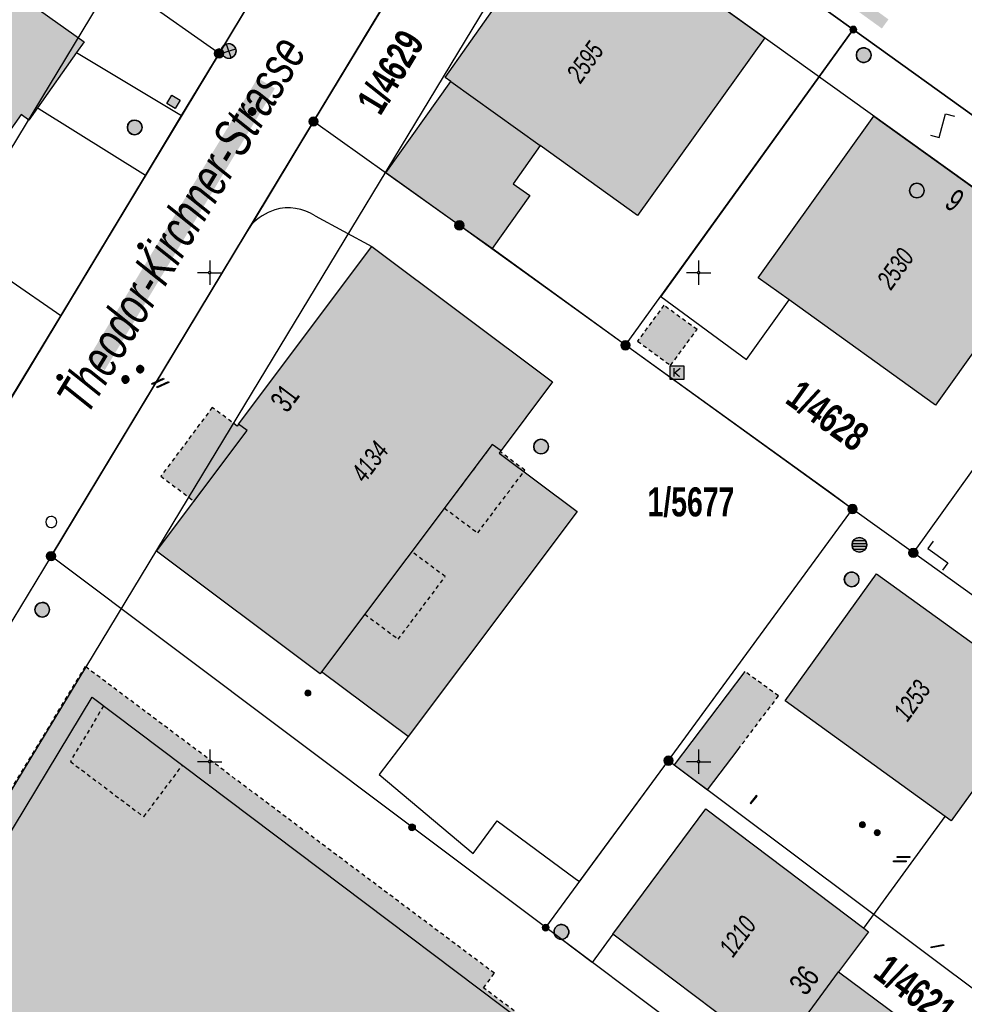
# Model space of a CAD drawing. Header units: metres. Extents: x 2695560 to 2696939, y 1260491 to 1262050.
# Tile 833 of 1005: x 2696116 to 2696165, y 1261512 to 1261563. Entities that reach past the tile are written whole.
import ezdxf

# ---------------------------------------------------------------- set-up
doc = ezdxf.new("R2010")
doc.units = ezdxf.units.M
doc.linetypes.add('AUSGEZOGEN', pattern=[0])
doc.linetypes.add('VERDECKT2_S2', pattern=[0.36, 0.2, -0.16])
for name, color, linetype in [('XR$1$AV_Flächen (EO)', 7, 'AUSGEZOGEN'), ('XR$1$AV_Gebäudeflächen (BB)', 7, 'AUSGEZOGEN'), ('XR$1$AV_Gebäudeflächen (EO)', 7, 'AUSGEZOGEN'), ('XR$1$AV_Grenzpunkte', 7, 'AUSGEZOGEN'), ('XR$1$AV_Grundstück-Nr.', 7, 'AUSGEZOGEN'), ('XR$1$AV_Haus-Nr.', 7, 'AUSGEZOGEN'), ('XR$1$AV_Koordinatennetzpunkte', 7, 'AUSGEZOGEN'), ('XR$1$AV_Linien (BB)', 7, 'AUSGEZOGEN'), ('XR$1$AV_Linien (EO)', 7, 'AUSGEZOGEN'), ('XR$1$AV_Strassennamen', 7, 'AUSGEZOGEN'), ('XR$1$AV_Versicherung-Nr.', 7, 'AUSGEZOGEN'), ('XR$1$AW_LK_Einlaufschacht alt', 24, 'AUSGEZOGEN'), ('XR$1$AW_LK_Schachtdeckel', 24, 'AUSGEZOGEN'), ('XR$1$AW_LK_Zwischenpunkt', 24, 'AUSGEZOGEN'), ('XR$1$EW_LK_Knoten', 1, 'AUSGEZOGEN'), ('XR$1$FM_LK_SW_TRASSEKNOTEN', 94, 'AUSGEZOGEN'), ('XR$1$GA_LK_Absperrarmatur', 32, 'AUSGEZOGEN'), ('XR$1$Liegenschaftsgrenzen', 7, 'AUSGEZOGEN'), ('XR$1$PFAV', 255, 'AUSGEZOGEN'), ('XR$1$PFAW', 255, 'AUSGEZOGEN'), ('XR$1$PFEW', 255, 'AUSGEZOGEN'), ('XR$1$PFGA', 255, 'AUSGEZOGEN'), ('XR$1$PFWA', 255, 'AUSGEZOGEN'), ('XR$1$PFWFM', 255, 'AUSGEZOGEN'), ('XR$1$RAEW', 8, 'AUSGEZOGEN'), ('XR$1$RP_Abstandslinie', 7, 'AUSGEZOGEN'), ('XR$1$TV_LK_KNOTEN', 92, 'AUSGEZOGEN'), ('XR$1$WA_LK_Absperrarmatur', 171, 'AUSGEZOGEN'), ('XR$1$WA_LK_Rohrleitungsteil', 171, 'AUSGEZOGEN')]:
    doc.layers.add(name, color=color, linetype=linetype)
doc.styles.add('ARIAL', font='arial.ttf')

# ---------------------------------------------------------------- blocks, each defined once
blk = doc.blocks.new('COMPLEXOBJECT_304')
at = {"layer": 'XR$1$AV_Linien (BB)', "color": 7, "linetype": 'AUSGEZOGEN', "transparency": 33554687}
blk.add_line((6130.398, 11552.9), (6133.29, 11551.342), dxfattribs=at)
for centre, radius, start, end in [((6129.326, 11550.298), 3.085, 108.9268, 135.2911), ((6129.026, 11550.864), 2.455, 56.0208, 106.5907)]:
    blk.add_arc(centre, radius, start, end, dxfattribs=at)
blk = doc.blocks.new('COMPLEXOBJECT_325')
at = {"layer": 'XR$1$AV_Linien (BB)', "color": 7, "linetype": 'AUSGEZOGEN', "transparency": 33554687}
blk.add_line((6116.89, 11535.51), (6099.99, 11507.66), dxfattribs=at)
blk.add_arc((6104.346, 11505.105), 5.05, 149.608, 228.048, dxfattribs=at)
blk = doc.blocks.new('COMPLEXOBJECT_327')
at = {"layer": 'XR$1$AV_Linien (BB)', "color": 7, "linetype": 'AUSGEZOGEN', "transparency": 33554687}
for points in [[(6105.958, 11561.629), (6106.064, 11561.554), (6110.361, 11567.64), (6118.589, 11561.811), (6118.196, 11561.254)], [(6108.465, 11547.47), (6108.238, 11547.149), (6100, 11552.964), (6104.276, 11559.021), (6104.17, 11559.096)]]:
    blk.add_lwpolyline(points, dxfattribs=at)
for centre, radius, start, end in [((6111.538, 11555.797), 8.072, 133.7359, 144.806), ((6111.504, 11555.808), 8.037, 144.7302, 155.8531)]:
    blk.add_arc(centre, radius, start, end, dxfattribs=at)
blk = doc.blocks.new('COMPLEXOBJECT_1196')
at = {"layer": 'XR$1$Liegenschaftsgrenzen', "color": 7, "linetype": 'AUSGEZOGEN', "transparency": 33554687}
blk.add_line((6144.65, 11571.95), (6157.91, 11562.43), dxfattribs=at)
blk.add_arc((6141.996, 11568.255), 4.549, 54.3159, 148.6743, dxfattribs=at)
blk = doc.blocks.new('COMPLEXOBJECT_1261')
at = {"layer": 'XR$1$Liegenschaftsgrenzen', "color": 7, "linetype": 'AUSGEZOGEN', "transparency": 33554687}
blk.add_line((6116.89, 11535.51), (6099.99, 11507.66), dxfattribs=at)
blk.add_arc((6104.346, 11505.105), 5.05, 149.608, 228.048, dxfattribs=at)
blk = doc.blocks.new('BAV15')
at = {"layer": 'XR$1$PFAV', "transparency": 33554687}
blk.add_hatch(color=7, dxfattribs=at).paths.add_polyline_path([(0.5, 0), (0.49, 0.1), (0.46, 0.2), (0.41, 0.29), (0.34, 0.36), (0.26, 0.42), (0.17, 0.47), (0.08, 0.49), (-0.03, 0.5), (-0.13, 0.48), (-0.22, 0.45), (-0.31, 0.4), (-0.38, 0.33), (-0.44, 0.24), (-0.48, 0.15), (-0.5, 0.05), (-0.5, -0.05), (-0.48, -0.15), (-0.44, -0.24), (-0.38, -0.33), (-0.31, -0.4), (-0.22, -0.45), (-0.13, -0.48), (-0.03, -0.5), (0.08, -0.49), (0.17, -0.47), (0.26, -0.42), (0.34, -0.36), (0.41, -0.29), (0.46, -0.2), (0.49, -0.1)])
at = {"color": 7, "transparency": 33554687}
for start, end in [(90, 270), (270, 90)]:
    blk.add_arc((0, 0), 0.5, start, end, dxfattribs=at)
at = {"layer": 'XR$1$PFAV', "transparency": 33554687}
blk.add_circle((0, 0), 0.5, dxfattribs=at)
blk = doc.blocks.new('BAV2041')
at = {"color": 7, "transparency": 33554687}
for p, q in [((0, 0.5), (0, 0.05)), ((-0.05, 0), (-0.5, 0)), ((0.05, 0), (0.5, 0)), ((0, -0.05), (0, -0.5))]:
    blk.add_line(p, q, dxfattribs=at)
blk.add_circle((0, 0), 0.05, dxfattribs=at)
for start, end in [(90, 270), (270, 90)]:
    blk.add_arc((0, 0), 0.05, start, end, dxfattribs=at)
blk = doc.blocks.new('COMPLEXOBJECT_1448')
at = {"layer": 'XR$1$RP_Abstandslinie', "color": 7, "linetype": 'AUSGEZOGEN', "transparency": 33554687}
blk.add_lwpolyline([(6055.28, 11545.26), (6088.03, 11519.72), (6093.24, 11520.65), (6115.19, 11556.9), (6139, 11596.26), (6160.24, 11631.33), (6176.29, 11657.85), (6191.31, 11682.66), (6188.98, 11688.6)], dxfattribs=at)
blk = doc.blocks.new('BAW2089')
at = {"layer": 'XR$1$PFAW', "transparency": 33554687}
blk.add_hatch(color=7, dxfattribs=at).paths.add_polyline_path([(-0.5, 0.5), (-0.5, -0.5), (0.5, -0.5), (0.5, 0.5)])
at = {"transparency": 33554687}
blk.add_lwpolyline([(-0.5, 0.5), (0.5, 0.5), (0.5, -0.5), (-0.5, -0.5), (-0.5, 0.5)], close=True, dxfattribs=at)
at = {"layer": 'XR$1$PFAW', "transparency": 33554687}
blk.add_lwpolyline([(-0.5, 0.5), (0.5, 0.5), (0.5, -0.5), (-0.5, -0.5), (-0.5, 0.5)], close=True, dxfattribs=at)
blk = doc.blocks.new('BAW2093')
at = {"transparency": 33554687}
blk.add_lwpolyline([(-0.375, -0.5), (0, -0.5), (0, 0.5), (0.375, 0.5)], dxfattribs=at)
blk = doc.blocks.new('BAW2082')
at = {"layer": 'XR$1$PFAW', "transparency": 33554687}
blk.add_hatch(color=7, dxfattribs=at).paths.add_polyline_path([(0.509, -0.003), (0.499, 0.098), (0.469, 0.194), (0.42, 0.283), (0.354, 0.359), (0.274, 0.421), (0.183, 0.466), (0.085, 0.491), (-0.016, 0.496), (-0.116, 0.481), (-0.211, 0.446), (-0.297, 0.392), (-0.37, 0.323), (-0.428, 0.24), (-0.468, 0.147), (-0.488, 0.047), (-0.488, -0.054), (-0.468, -0.153), (-0.428, -0.246), (-0.37, -0.329), (-0.297, -0.398), (-0.211, -0.452), (-0.116, -0.487), (-0.016, -0.502), (0.085, -0.497), (0.183, -0.472), (0.274, -0.427), (0.354, -0.366), (0.42, -0.289), (0.469, -0.2), (0.499, -0.104)])
at = {"transparency": 33554687}
for start, end in [(91.19481, 268.80519), (268.80519, 91.19481)]:
    blk.add_arc((0.01, 0), 0.5, start, end, dxfattribs=at)
at = {"layer": 'XR$1$PFAW', "transparency": 33554687}
blk.add_circle((0.009, -0.003), 0.5, dxfattribs=at)
blk = doc.blocks.new('BAW2088')
at = {"layer": 'XR$1$PFAW', "transparency": 33554687}
blk.add_hatch(color=253, dxfattribs=at).paths.add_polyline_path([(0.51, 0), (0.5, 0.101), (0.47, 0.197), (0.421, 0.286), (0.355, 0.362), (0.275, 0.424), (0.184, 0.469), (0.086, 0.494), (-0.015, 0.499), (-0.115, 0.484), (-0.21, 0.449), (-0.296, 0.395), (-0.369, 0.326), (-0.427, 0.243), (-0.467, 0.15), (-0.487, 0.051), (-0.487, -0.051), (-0.467, -0.15), (-0.427, -0.243), (-0.369, -0.326), (-0.296, -0.395), (-0.21, -0.449), (-0.115, -0.484), (-0.015, -0.499), (0.086, -0.494), (0.184, -0.469), (0.275, -0.424), (0.355, -0.362), (0.421, -0.286), (0.47, -0.197), (0.5, -0.101)])
at = {"transparency": 33554687}
for start, end in [(91.19481, 268.80519), (268.80519, 91.19481)]:
    blk.add_arc((0.01, 0), 0.5, start, end, dxfattribs=at)
at = {"layer": 'XR$1$PFAW', "transparency": 33554687}
blk.add_circle((0.01, 0), 0.5, dxfattribs=at)
blk = doc.blocks.new('BWA2013')
at = {"true_color": 0x000000, "transparency": 33554687}
blk.add_hatch(color=18, dxfattribs=at).paths.add_polyline_path([(-0.291, -0.409), (0.352, 0.357), (0.291, 0.409), (-0.352, -0.357)])
at = {"transparency": 33554687}
blk.add_lwpolyline([(-0.291, -0.409), (-0.352, -0.357), (0.291, 0.409), (0.352, 0.357), (-0.291, -0.409)], close=True, dxfattribs=at)
blk = doc.blocks.new('BWA14')
at = {"true_color": 0x000000, "transparency": 33554687}
blk.add_hatch(color=18, dxfattribs=at).paths.add_polyline_path([(-0.05, -0.5), (0.05, -0.5), (0.05, 0.5), (-0.05, 0.5)])
at = {"transparency": 33554687}
blk.add_lwpolyline([(-0.05, -0.5), (0.05, -0.5), (0.05, 0.5), (-0.05, 0.5), (-0.05, -0.5)], close=True, dxfattribs=at)
blk = doc.blocks.new('BWA965')
at = {"layer": 'XR$1$PFWA', "transparency": 33554687}
blk.add_hatch(color=7, dxfattribs=at).paths.add_polyline_path([(0, 0.5), (-0.05, 0.5), (-0.1, 0.49), (-0.15, 0.48), (-0.2, 0.46), (-0.24, 0.44), (-0.29, 0.41), (-0.33, 0.38), (-0.36, 0.34), (-0.4, 0.31), (-0.42, 0.26), (-0.45, 0.22), (-0.47, 0.17), (-0.48, 0.13), (-0.49, 0.08), (-0.5, 0.03), (-0.5, -0.03), (-0.49, -0.08), (-0.48, -0.13), (-0.47, -0.17), (-0.45, -0.22), (-0.42, -0.26), (-0.4, -0.31), (-0.36, -0.34), (-0.33, -0.38), (-0.29, -0.41), (-0.24, -0.44), (-0.2, -0.46), (-0.15, -0.48), (-0.1, -0.49), (-0.05, -0.5), (0, -0.5), (0.05, -0.5), (0.1, -0.49), (0.15, -0.48), (0.2, -0.46), (0.24, -0.44), (0.29, -0.41), (0.33, -0.38), (0.36, -0.34), (0.4, -0.31), (0.42, -0.26), (0.45, -0.22), (0.47, -0.17), (0.48, -0.13), (0.49, -0.08), (0.5, -0.03), (0.5, 0.03), (0.49, 0.08), (0.48, 0.13), (0.47, 0.17), (0.45, 0.22), (0.42, 0.26), (0.4, 0.31), (0.36, 0.34), (0.33, 0.38), (0.29, 0.41), (0.24, 0.44), (0.2, 0.46), (0.15, 0.48), (0.1, 0.49), (0.05, 0.5)])
at = {"transparency": 33554687}
blk.add_line((0, 0.5), (0, -0.5), dxfattribs=at)
for start, end in [(90, 270), (270, 90)]:
    blk.add_arc((0, 0), 0.5, start, end, dxfattribs=at)
blk = doc.blocks.new('BGA965')
at = {"layer": 'XR$1$PFGA', "transparency": 33554687}
blk.add_hatch(color=7, dxfattribs=at).paths.add_polyline_path([(0.5, 0), (0.49, 0.1), (0.46, 0.2), (0.41, 0.29), (0.34, 0.36), (0.26, 0.42), (0.17, 0.47), (0.08, 0.49), (-0.03, 0.5), (-0.13, 0.48), (-0.22, 0.45), (-0.31, 0.4), (-0.38, 0.33), (-0.44, 0.24), (-0.48, 0.15), (-0.5, 0.05), (-0.5, -0.05), (-0.48, -0.15), (-0.44, -0.24), (-0.38, -0.33), (-0.31, -0.4), (-0.22, -0.45), (-0.13, -0.48), (-0.03, -0.5), (0.08, -0.49), (0.17, -0.47), (0.26, -0.42), (0.34, -0.36), (0.41, -0.29), (0.46, -0.2), (0.49, -0.1)])
at = {"color": 32, "transparency": 33554687}
blk.add_line((0, 0.5), (0, -0.5), dxfattribs=at)
for start, end in [(90, 270), (270, 90)]:
    blk.add_arc((0, 0), 0.5, start, end, dxfattribs=at)
at = {"layer": 'XR$1$PFGA', "transparency": 33554687}
blk.add_circle((0, 0), 0.5, dxfattribs=at)
blk = doc.blocks.new('BEWLP2549_S')
at = {"layer": 'XR$1$PFEW', "transparency": 33554687}
blk.add_hatch(color=7, dxfattribs=at).paths.add_polyline_path([(0.5, 0), (0.49, 0.101), (0.459, 0.197), (0.41, 0.286), (0.344, 0.362), (0.264, 0.424), (0.174, 0.469), (0.076, 0.494), (-0.025, 0.499), (-0.125, 0.484), (-0.22, 0.449), (-0.306, 0.395), (-0.379, 0.326), (-0.437, 0.243), (-0.477, 0.15), (-0.497, 0.051), (-0.497, -0.051), (-0.477, -0.15), (-0.437, -0.243), (-0.379, -0.326), (-0.306, -0.395), (-0.22, -0.449), (-0.125, -0.484), (-0.025, -0.499), (0.076, -0.494), (0.174, -0.469), (0.264, -0.424), (0.344, -0.362), (0.41, -0.286), (0.459, -0.197), (0.49, -0.101)])
at = {"color": 1, "transparency": 33554687}
for p, q in [((0.354, -0.354), (-0.354, 0.354)), ((-0.354, -0.354), (0.354, 0.354))]:
    blk.add_line(p, q, dxfattribs=at)
for start, end in [(91.38095, 268.61905), (268.61905, 91.38095)]:
    blk.add_arc((0, 0), 0.5, start, end, dxfattribs=at)
at = {"layer": 'XR$1$PFEW', "transparency": 33554687}
blk.add_circle((0, 0), 0.5, dxfattribs=at)
blk = doc.blocks.new('BEW957')
at = {"layer": 'XR$1$RAEW', "transparency": 33554687}
blk.add_hatch(color=1, dxfattribs=at).paths.add_polyline_path([(-0.5, 0), (-0.5, -0.05), (-0.49, -0.1), (-0.48, -0.15), (-0.46, -0.2), (-0.44, -0.24), (-0.41, -0.29), (-0.38, -0.33), (-0.34, -0.36), (-0.31, -0.4), (-0.26, -0.42), (-0.22, -0.45), (-0.17, -0.47), (-0.13, -0.48), (-0.08, -0.49), (-0.03, -0.5), (0.03, -0.5), (0.08, -0.49), (0.13, -0.48), (0.17, -0.47), (0.22, -0.45), (0.26, -0.42), (0.31, -0.4), (0.34, -0.36), (0.38, -0.33), (0.41, -0.29), (0.44, -0.24), (0.46, -0.2), (0.48, -0.15), (0.49, -0.1), (0.5, -0.05), (0.5, 0), (0.5, 0.05), (0.49, 0.1), (0.48, 0.15), (0.46, 0.2), (0.44, 0.24), (0.41, 0.29), (0.38, 0.33), (0.34, 0.36), (0.31, 0.4), (0.26, 0.42), (0.22, 0.45), (0.17, 0.47), (0.13, 0.48), (0.08, 0.49), (0.03, 0.5), (-0.03, 0.5), (-0.08, 0.49), (-0.13, 0.48), (-0.17, 0.47), (-0.22, 0.45), (-0.26, 0.42), (-0.31, 0.4), (-0.34, 0.36), (-0.38, 0.33), (-0.41, 0.29), (-0.44, 0.24), (-0.46, 0.2), (-0.48, 0.15), (-0.49, 0.1), (-0.5, 0.05)])
at = {"color": 1, "transparency": 33554687}
for start, end in [(90, 180), (180, 270), (0, 90), (270, 0)]:
    blk.add_arc((0, 0), 0.5, start, end, dxfattribs=at)
at = {"layer": 'XR$1$RAEW', "color": 1, "transparency": 33554687}
blk.add_circle((0, 0), 0.5, dxfattribs=at)
blk = doc.blocks.new('BWFM6')
at = {"layer": 'XR$1$PFWFM', "transparency": 33554687}
blk.add_hatch(color=7, dxfattribs=at).paths.add_polyline_path([(0.5, 0), (0.49, 0.101), (0.459, 0.197), (0.41, 0.286), (0.344, 0.362), (0.264, 0.424), (0.174, 0.469), (0.076, 0.494), (-0.025, 0.499), (-0.125, 0.484), (-0.22, 0.449), (-0.306, 0.395), (-0.379, 0.326), (-0.437, 0.243), (-0.477, 0.15), (-0.497, 0.051), (-0.497, -0.051), (-0.477, -0.15), (-0.437, -0.243), (-0.379, -0.326), (-0.306, -0.395), (-0.22, -0.449), (-0.125, -0.484), (-0.025, -0.499), (0.076, -0.494), (0.174, -0.469), (0.264, -0.424), (0.344, -0.362), (0.41, -0.286), (0.459, -0.197), (0.49, -0.101)])
at = {"color": 94, "transparency": 33554687}
for p, q in [((-0.484, 0.1), (0.486, 0.1)), ((-0.4, 0.3), (0.4, 0.3)), ((-0.487, -0.1), (0.487, -0.1)), ((-0.4, -0.3), (0.4, -0.3))]:
    blk.add_line(p, q, dxfattribs=at)
for start, end in [(90, 270), (270, 90)]:
    blk.add_arc((0, 0), 0.5, start, end, dxfattribs=at)
at = {"layer": 'XR$1$PFWFM', "transparency": 33554687}
blk.add_circle((0, 0, 0.993), 0.5, dxfattribs=at)
blk = doc.blocks.new('BWFM16')
at = {"color": 94, "transparency": 33554687}
for start, end in [(91.19481, 268.80519), (268.80519, 91.19481)]:
    blk.add_arc((0.01, 0), 0.5, start, end, dxfattribs=at)
blk = doc.blocks.new('BTV1')
at = {"layer": 'XR$1$PFWFM', "transparency": 33554687}
blk.add_hatch(color=7, dxfattribs=at).paths.add_polyline_path([(-0.5, 0.5), (-0.5, -0.5), (0.5, -0.5), (0.5, 0.5)])
at = {"color": 92, "transparency": 33554687}
for p, q in [((-0.219, 0.321), (-0.219, -0.298)), ((-0.208, -0.05), (0.23, 0.31)), ((-0.159, 0.001), (0.192, -0.283))]:
    blk.add_line(p, q, dxfattribs=at)
blk.add_polyline3d([(-0.5, 0.5, 0.993), (0.5, 0.5, 0.993), (0.5, -0.5, 0.993), (-0.5, -0.5, 0.993)], close=True, dxfattribs=at)

msp = doc.modelspace()

# ---------------------------------------------------------------- hatches: boundary and pattern name
at = {"transparency": 33554687}
for points in [[(2696157.754, 1261564.873), (2696157.417, 1261564.406), (2696160.34, 1261562.295), (2696160.677, 1261562.762)], [(2696119.729, 1261545.367), (2696120.609, 1261544.835), (2696129.303, 1261559.231), (2696128.423, 1261559.763)]]:
    msp.add_hatch(color=7, dxfattribs=at).paths.add_polyline_path(points)
at = {"layer": 'XR$1$AV_Gebäudeflächen (BB)', "true_color": 0xd2d2d2, "transparency": 33554687}
for points in [[(2696145.166, 1261568.413), (2696145.028, 1261568.512), (2696144.057, 1261568.313), (2696141.291, 1261564.415), (2696140.231, 1261562.921), (2696138.015, 1261559.797), (2696138.299, 1261559.593), (2696134.978, 1261554.912), (2696138.74, 1261552.23), (2696140.409, 1261551.04), (2696142.342, 1261553.752), (2696141.487, 1261554.361), (2696142.874, 1261556.307), (2696147.853, 1261552.73), (2696154.355, 1261561.816)], [(2696112.112, 1261551.923), (2696116.332, 1261557.899), (2696116.732, 1261557.616), (2696117.168, 1261558.234), (2696119.166, 1261561.064), (2696119.559, 1261561.621), (2696111.331, 1261567.45), (2696107.034, 1261561.364), (2696106.928, 1261561.439), (2696106.892, 1261561.404), (2696106.856, 1261561.369), (2696106.82, 1261561.334), (2696106.784, 1261561.298), (2696106.749, 1261561.262), (2696106.714, 1261561.226), (2696106.679, 1261561.19), (2696106.644, 1261561.154), (2696106.61, 1261561.117), (2696106.576, 1261561.08), (2696106.542, 1261561.043), (2696106.508, 1261561.006), (2696106.474, 1261560.968), (2696106.441, 1261560.931), (2696106.408, 1261560.893), (2696106.375, 1261560.854), (2696106.343, 1261560.816), (2696106.31, 1261560.778), (2696106.278, 1261560.739), (2696106.246, 1261560.7), (2696106.215, 1261560.661), (2696106.183, 1261560.621), (2696106.152, 1261560.582), (2696106.121, 1261560.542), (2696106.091, 1261560.502), (2696106.06, 1261560.462), (2696106.03, 1261560.422), (2696106, 1261560.382), (2696105.971, 1261560.341), (2696105.941, 1261560.3), (2696105.912, 1261560.259), (2696105.883, 1261560.218), (2696105.854, 1261560.176), (2696105.826, 1261560.135), (2696105.798, 1261560.093), (2696105.77, 1261560.051), (2696105.742, 1261560.009), (2696105.715, 1261559.967), (2696105.688, 1261559.925), (2696105.661, 1261559.882), (2696105.634, 1261559.839), (2696105.608, 1261559.796), (2696105.582, 1261559.753), (2696105.556, 1261559.71), (2696105.531, 1261559.667), (2696105.506, 1261559.623), (2696105.481, 1261559.579), (2696105.456, 1261559.536), (2696105.432, 1261559.491), (2696105.408, 1261559.447), (2696105.384, 1261559.403), (2696105.36, 1261559.359), (2696105.337, 1261559.314), (2696105.314, 1261559.269), (2696105.291, 1261559.224), (2696105.269, 1261559.179), (2696105.247, 1261559.134), (2696105.225, 1261559.089), (2696105.203, 1261559.043), (2696105.182, 1261558.998), (2696105.161, 1261558.952), (2696105.14, 1261558.906), (2696105.246, 1261558.831), (2696100.97, 1261552.774), (2696109.208, 1261546.959), (2696109.435, 1261547.28), (2696112.041, 1261550.972), (2696111.641, 1261551.254)], [(2696165.506, 1261546.427), (2696168.995, 1261551.308), (2696159.923, 1261557.809), (2696154.023, 1261549.557), (2696155.607, 1261548.42), (2696163.089, 1261543.046)], [(2696136.114, 1261526.095), (2696144.761, 1261537.607), (2696140.778, 1261540.579), (2696143.499, 1261544.226), (2696134.26, 1261551.152), (2696127.45, 1261542.068), (2696127.879, 1261541.746), (2696123.247, 1261535.567), (2696131.615, 1261529.308), (2696131.693, 1261529.412)], [(2696168.573, 1261528.278), (2696160.066, 1261534.423), (2696155.402, 1261527.923), (2696163.568, 1261522.014), (2696163.876, 1261521.791)], [(2696137.002, 1261480.306), (2696152.279, 1261500.593), (2696152.14, 1261500.697), (2696153.665, 1261502.722), (2696119.96, 1261528.103), (2696115.393, 1261520.549), (2696114.494, 1261521.092), (2696111.722, 1261516.502), (2696112.619, 1261515.96), (2696107.322, 1261507.198), (2696107.55, 1261507.017), (2696106.775, 1261506.14), (2696106.444, 1261505.765), (2696110.596, 1261502.003), (2696110.893, 1261502.341), (2696111.687, 1261503.241), (2696119.853, 1261495.842), (2696119.55, 1261495.508), (2696123.765, 1261492.304), (2696123.507, 1261491.965), (2696127.396, 1261489.009), (2696127.072, 1261488.582), (2696131.966, 1261484.893), (2696131.629, 1261484.39), (2696133.818, 1261482.726)], [(2696146.588, 1261515.988), (2696154.897, 1261509.73), (2696155.423, 1261510.427), (2696155.979, 1261511.163), (2696159.704, 1261508.35), (2696161.9, 1261511.266), (2696158.13, 1261514.073), (2696159.653, 1261516.118), (2696159.413, 1261516.299), (2696151.333, 1261522.399)]]:
    msp.add_hatch(color=254, dxfattribs=at).paths.add_polyline_path(points)
at = {"layer": 'XR$1$AV_Gebäudeflächen (EO)', "true_color": 0xebebeb, "transparency": 33554687}
for points in [[(2696147.847, 1261546.31), (2696149.54, 1261545.068), (2696150.888, 1261546.907), (2696149.194, 1261548.148)], [(2696126.105, 1261542.925), (2696123.474, 1261539.406), (2696125.171, 1261538.134), (2696127.879, 1261541.746), (2696127.45, 1261542.068), (2696127.377, 1261541.971)], [(2696140.42, 1261541.035), (2696137.977, 1261537.781), (2696139.675, 1261536.506), (2696142.085, 1261539.712), (2696140.832, 1261540.653), (2696140.868, 1261540.701)], [(2696136.304, 1261535.553), (2696133.903, 1261532.355), (2696135.61, 1261531.073), (2696138.01, 1261534.272)], [(2696119.96, 1261528.103), (2696153.665, 1261502.722), (2696152.14, 1261500.697), (2696152.279, 1261500.593), (2696153.873, 1261502.721), (2696153.903, 1261502.761), (2696139.971, 1261513.252), (2696140.531, 1261513.995), (2696119.603, 1261529.683), (2696105.86, 1261506.932), (2696106.775, 1261506.14), (2696107.55, 1261507.017), (2696107.322, 1261507.198), (2696112.619, 1261515.96), (2696111.722, 1261516.502), (2696114.494, 1261521.092), (2696115.393, 1261520.549)], [(2696151.428, 1261523.373), (2696152.988, 1261525.44), (2696155.054, 1261528.175), (2696153.328, 1261529.424), (2696149.723, 1261524.65)]]:
    msp.add_hatch(color=7, dxfattribs=at).paths.add_polyline_path(points)

# ---------------------------------------------------------------- linework, layer by layer
at = {"layer": 'XR$1$AV_Flächen (EO)', "color": 7, "linetype": 'AUSGEZOGEN', "transparency": 33554687}
for p, q in [((2696136.304, 1261535.553), (2696133.903, 1261532.355)), ((2696151.428, 1261523.373), (2696152.988, 1261525.44))]:
    msp.add_line(p, q, dxfattribs=at)
at = {"layer": 'XR$1$AV_Flächen (EO)', "color": 7, "linetype": 'VERDECKT2_S2', "transparency": 33554687}
msp.add_lwpolyline([(2696147.847, 1261546.31), (2696149.54, 1261545.068), (2696150.888, 1261546.907), (2696149.194, 1261548.148), (2696147.847, 1261546.31)], close=True, dxfattribs=at)
for points in [[(2696126.105, 1261542.925), (2696123.474, 1261539.406), (2696125.171, 1261538.134)], [(2696127.45, 1261542.068), (2696127.377, 1261541.971), (2696126.105, 1261542.925)], [(2696140.42, 1261541.035), (2696137.977, 1261537.781), (2696139.675, 1261536.506), (2696142.085, 1261539.712), (2696140.832, 1261540.653)], [(2696133.903, 1261532.355), (2696135.61, 1261531.073), (2696138.01, 1261534.272), (2696136.304, 1261535.553)], [(2696152.279, 1261500.593), (2696153.873, 1261502.721), (2696153.903, 1261502.761), (2696139.971, 1261513.252), (2696140.531, 1261513.995), (2696119.603, 1261529.683), (2696105.86, 1261506.932), (2696106.775, 1261506.14)], [(2696152.988, 1261525.44), (2696155.054, 1261528.175), (2696153.328, 1261529.424)]]:
    msp.add_lwpolyline(points, dxfattribs=at)
at = {"layer": 'XR$1$AV_Flächen (EO)', "color": 7, "linetype": 'AUSGEZOGEN', "transparency": 33554687}
for points in [[(2696125.171, 1261538.134), (2696127.879, 1261541.746), (2696127.45, 1261542.068)], [(2696140.832, 1261540.653), (2696140.868, 1261540.701), (2696140.42, 1261541.035)], [(2696153.328, 1261529.424), (2696149.723, 1261524.65), (2696151.428, 1261523.373)], [(2696106.775, 1261506.14), (2696107.55, 1261507.017), (2696107.322, 1261507.198), (2696112.619, 1261515.96), (2696111.722, 1261516.502), (2696114.494, 1261521.092), (2696115.393, 1261520.549), (2696119.96, 1261528.103)], [(2696119.96, 1261528.103), (2696153.665, 1261502.722), (2696152.14, 1261500.697), (2696152.279, 1261500.593)]]:
    msp.add_lwpolyline(points, dxfattribs=at)
at = {"layer": 'XR$1$AV_Linien (BB)', "color": 7, "linetype": 'AUSGEZOGEN', "transparency": 33554687}
for p, q in [((2696158.88, 1261562.24), (2696146.941, 1261570.811)), ((2696173.289, 1261551.875), (2696158.88, 1261562.24)), ((2696119.166, 1261561.064), (2696117.168, 1261558.234)), ((2696119.166, 1261561.064), (2696124.534, 1261557.846)), ((2696122.682, 1261554.778), (2696124.534, 1261557.846)), ((2696118.352, 1261547.605), (2696122.682, 1261554.778)), ((2696134.26, 1261551.152), (2696143.499, 1261544.226)), ((2696115.555, 1261542.971), (2696118.352, 1261547.605)), ((2696136.114, 1261526.095), (2696131.693, 1261529.412)), ((2696159.413, 1261516.299), (2696163.568, 1261522.014))]:
    msp.add_line(p, q, dxfattribs=at)
for points in [[(2696124.534, 1261557.846), (2696126.45, 1261561.02), (2696132.22, 1261570.57), (2696135.53, 1261576.05), (2696138.37, 1261580.75), (2696141.21, 1261585.46), (2696147.17, 1261595.32)], [(2696139.08, 1261570.43), (2696131.28, 1261557.54), (2696128.103, 1261552.279)], [(2696140.409, 1261551.04), (2696138.74, 1261552.23), (2696134.978, 1261554.912), (2696138.299, 1261559.593), (2696138.015, 1261559.797), (2696140.231, 1261562.921), (2696141.291, 1261564.415), (2696144.057, 1261568.313), (2696145.028, 1261568.512), (2696145.166, 1261568.413)], [(2696145.166, 1261568.413), (2696154.355, 1261561.816), (2696147.853, 1261552.73), (2696142.874, 1261556.307), (2696141.487, 1261554.361), (2696142.342, 1261553.752), (2696140.409, 1261551.04)], [(2696158.88, 1261562.24), (2696149.03, 1261548.594), (2696153.419, 1261545.374), (2696155.607, 1261548.42)], [(2696117.168, 1261558.234), (2696116.732, 1261557.616), (2696116.332, 1261557.899), (2696112.112, 1261551.923)], [(2696122.682, 1261554.778), (2696117.252, 1261558.175), (2696117.168, 1261558.234)], [(2696155.607, 1261548.42), (2696154.023, 1261549.557), (2696159.923, 1261557.809), (2696168.995, 1261551.308), (2696165.506, 1261546.427)], [(2696128.103, 1261552.279), (2696127.872, 1261551.897), (2696117.86, 1261535.32)], [(2696118.352, 1261547.605), (2696112.921, 1261551.352), (2696112.112, 1261551.923)], [(2696131.693, 1261529.412), (2696131.615, 1261529.308), (2696123.247, 1261535.567), (2696127.879, 1261541.746), (2696127.45, 1261542.068), (2696134.26, 1261551.152)], [(2696157.775, 1261538.498), (2696147.23, 1261546.1), (2696140.409, 1261551.04)], [(2696165.506, 1261546.427), (2696163.089, 1261543.046), (2696155.607, 1261548.42)], [(2696143.499, 1261544.226), (2696140.778, 1261540.579), (2696144.761, 1261537.607), (2696136.114, 1261526.095)], [(2696136.114, 1261526.095), (2696134.64, 1261524.15), (2696139.438, 1261520.125), (2696140.663, 1261521.786), (2696144.661, 1261518.848), (2696144.882, 1261518.685), (2696149.43, 1261524.87), (2696158.84, 1261537.73), (2696157.775, 1261538.498)], [(2696146.588, 1261515.988), (2696145.525, 1261514.552), (2696143.15, 1261516.33), (2696136.32, 1261521.46), (2696117.86, 1261535.32)], [(2696163.568, 1261522.014), (2696155.402, 1261527.923), (2696160.066, 1261534.423), (2696168.573, 1261528.278)], [(2696107.322, 1261507.198), (2696112.619, 1261515.96), (2696111.722, 1261516.502), (2696114.494, 1261521.092), (2696115.393, 1261520.549), (2696119.96, 1261528.103), (2696153.665, 1261502.722)], [(2696168.573, 1261528.278), (2696163.876, 1261521.791), (2696163.568, 1261522.014)], [(2696146.588, 1261515.988), (2696151.333, 1261522.399), (2696159.413, 1261516.299)], [(2696159.413, 1261516.299), (2696159.653, 1261516.118), (2696158.13, 1261514.073), (2696161.9, 1261511.266), (2696159.704, 1261508.35), (2696155.979, 1261511.163), (2696155.423, 1261510.427), (2696154.897, 1261509.73), (2696146.588, 1261515.988)]]:
    msp.add_lwpolyline(points, dxfattribs=at)
at = {"layer": 'XR$1$AV_Linien (EO)', "color": 7, "linetype": 'AUSGEZOGEN', "transparency": 33554687}
for p, q in [((2696138.299, 1261559.593), (2696142.874, 1261556.307)), ((2696155.979, 1261511.163), (2696158.13, 1261514.073))]:
    msp.add_line(p, q, dxfattribs=at)
msp.add_lwpolyline([(2696140.868, 1261540.701), (2696140.42, 1261541.035), (2696131.693, 1261529.412)], dxfattribs=at)
at = {"layer": 'XR$1$AV_Linien (EO)', "color": 7, "linetype": 'VERDECKT2_S2', "transparency": 33554687}
msp.add_lwpolyline([(2696120.545, 1261527.662), (2696118.846, 1261524.824), (2696122.6, 1261521.996), (2696124.579, 1261524.624)], dxfattribs=at)
at = {"layer": 'XR$1$Liegenschaftsgrenzen', "color": 7, "linetype": 'AUSGEZOGEN', "transparency": 33554687}
for p, q in [((2696126.45, 1261561.02), (2696108.49, 1261573.66)), ((2696132.22, 1261570.57), (2696126.45, 1261561.02)), ((2696131.28, 1261557.54), (2696139.08, 1261570.43)), ((2696147.23, 1261546.1), (2696158.88, 1261562.24)), ((2696158.88, 1261562.24), (2696173.56, 1261551.68)), ((2696126.45, 1261561.02), (2696113.11, 1261538.92)), ((2696117.86, 1261535.32), (2696131.28, 1261557.54)), ((2696161.95, 1261535.49), (2696173.56, 1261551.68)), ((2696158.84, 1261537.73), (2696147.23, 1261546.1)), ((2696149.43, 1261524.87), (2696158.84, 1261537.73)), ((2696161.95, 1261535.49), (2696158.84, 1261537.73)), ((2696177.04, 1261524.64), (2696161.95, 1261535.49)), ((2696143.15, 1261516.33), (2696149.43, 1261524.87)), ((2696149.43, 1261524.87), (2696166.46, 1261512.11)), ((2696156.592, 1261506.27), (2696143.15, 1261516.33))]:
    msp.add_line(p, q, dxfattribs=at)
for points in [[(2696147.23, 1261546.1), (2696138.74, 1261552.23), (2696131.28, 1261557.54)], [(2696143.15, 1261516.33), (2696136.32, 1261521.46), (2696117.86, 1261535.32)]]:
    msp.add_lwpolyline(points, dxfattribs=at)
at = {"layer": 'XR$1$RP_Abstandslinie', "color": 7, "linetype": 'AUSGEZOGEN', "transparency": 33554687}
for points in [[(2696145.29, 1261471.3), (2696105.89, 1261506.93), (2696124.49, 1261537.65), (2696143.73, 1261569.44)], [(2696222.22, 1261513.16), (2696195.74, 1261532.16), (2696169.73, 1261550.8), (2696143.73, 1261569.44)]]:
    msp.add_lwpolyline(points, dxfattribs=at)

# ---------------------------------------------------------------- block references
at = {"layer": 'XR$1$AV_Grenzpunkte', "color": 7, "linetype": 'AUSGEZOGEN', "lineweight": -3, "transparency": 33554687}
for p, xscale, yscale in [((2696158.88, 1261562.24), 0.3249999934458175, 0.3249999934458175), ((2696126.45, 1261561.02), 0.4549999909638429, 0.4549999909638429), ((2696131.28, 1261557.54), 0.4549999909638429, 0.4549999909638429), ((2696138.74, 1261552.23), 0.4549999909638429, 0.4549999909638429), ((2696147.23, 1261546.1), 0.4549999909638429, 0.4549999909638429), ((2696158.84, 1261537.73), 0.4549999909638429, 0.4549999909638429), ((2696117.86, 1261535.32), 0.4549999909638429, 0.4549999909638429), ((2696161.95, 1261535.49), 0.4549999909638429, 0.4549999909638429), ((2696149.43, 1261524.87), 0.4549999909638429, 0.4549999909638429), ((2696136.32, 1261521.46), 0.3249999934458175, 0.3249999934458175), ((2696143.15, 1261516.33), 0.3249999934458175, 0.3249999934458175)]:
    msp.add_blockref('BAV15', p, dxfattribs=dict(at, xscale=xscale, yscale=yscale))
at = {"layer": 'XR$1$AV_Koordinatennetzpunkte', "color": 7, "linetype": 'AUSGEZOGEN', "lineweight": -3, "transparency": 33554687, "xscale": 1.25, "yscale": 1.25}
for p in [(2696125.97, 1261549.81), (2696150.97, 1261549.81), (2696125.97, 1261524.81), (2696150.97, 1261524.81)]:
    msp.add_blockref('BAV2041', p, dxfattribs=at)
at = {"layer": 'XR$1$AV_Linien (BB)', "color": 7, "linetype": 'AUSGEZOGEN', "lineweight": -3, "transparency": 33554687}
for name in ['COMPLEXOBJECT_327', 'COMPLEXOBJECT_304', 'COMPLEXOBJECT_325']:
    msp.add_blockref(name, (2690000.97, 1249999.81), dxfattribs=at)
at = {"layer": 'XR$1$AW_LK_Einlaufschacht alt', "color": 24, "linetype": 'AUSGEZOGEN', "lineweight": -3, "transparency": 33554687, "xscale": 0.5000000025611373, "yscale": 0.5000000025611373, "rotation": 148.86706374}
msp.add_blockref('BAW2089', (2696124.126, 1261558.549), dxfattribs=at)
at = {"layer": 'XR$1$AW_LK_Schachtdeckel', "color": 24, "linetype": 'AUSGEZOGEN', "lineweight": -3, "transparency": 33554687}
for name, p, xscale, yscale, rotation in [('BAW2082', (2696159.41, 1261560.94), 0.7499999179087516, 0.7499999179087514, 291.62109375), ('BAW2082', (2696122.13, 1261557.24), 0.7499999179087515, 0.7499999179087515, 358.135009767), ('BAW2082', (2696158.801, 1261534.138), 0.7499999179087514, 0.7499999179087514, 234.720444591), ('BAW2088', (2696143.953, 1261516.102), 0.7578193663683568, 0.7578193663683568, 53.21212820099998)]:
    msp.add_blockref(name, p, dxfattribs=dict(at, xscale=xscale, yscale=yscale, rotation=rotation))
at = {"layer": 'XR$1$AW_LK_Schachtdeckel', "color": 24, "linetype": 'AUSGEZOGEN', "lineweight": -3, "transparency": 33554687, "xscale": 0.7499999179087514, "yscale": 0.7499999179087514}
for p in [(2696162.121, 1261554.012), (2696142.907, 1261540.924), (2696117.402, 1261532.582)]:
    msp.add_blockref('BAW2082', p, dxfattribs=at)
at = {"layer": 'XR$1$AW_LK_Zwischenpunkt', "color": 24, "linetype": 'AUSGEZOGEN', "lineweight": -3, "transparency": 33554687, "xscale": 1.250000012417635}
for p, yscale, rotation in [((2696163.432, 1261557.326), 1.250000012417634, 345.21569514), ((2696163.199, 1261535.345), 1.250000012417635, 235.0483615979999)]:
    msp.add_blockref('BAW2093', p, dxfattribs=dict(at, yscale=yscale, rotation=rotation))
at = {"layer": 'XR$1$EW_LK_Knoten', "color": 1, "linetype": 'AUSGEZOGEN', "lineweight": -3, "transparency": 33554687, "xscale": 0.7499999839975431, "yscale": 0.7499999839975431, "rotation": 332.8488}
msp.add_blockref('BEWLP2549_S', (2696126.946, 1261561.145), dxfattribs=at)
at = {"layer": 'XR$1$EW_LK_Knoten', "color": 1, "linetype": 'AUSGEZOGEN', "lineweight": -3, "transparency": 33554687, "xscale": 0.2749999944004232, "yscale": 0.2749999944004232}
for p in [(2696122.434, 1261551.18), (2696118.303, 1261544.459), (2696130.991, 1261528.317), (2696159.346, 1261521.588), (2696160.102, 1261521.181)]:
    msp.add_blockref('BEW957', p, dxfattribs=at)
at = {"layer": 'XR$1$FM_LK_SW_TRASSEKNOTEN', "color": 94, "linetype": 'AUSGEZOGEN', "lineweight": -3, "transparency": 33554687}
for name, p, xscale, yscale in [('BWFM16', (2696117.865, 1261537.07), 0.5706289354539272, 0.5706289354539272), ('BWFM6', (2696159.19, 1261535.9), 0.7499999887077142, 0.7499999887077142)]:
    msp.add_blockref(name, p, dxfattribs=dict(at, xscale=xscale, yscale=yscale))
at = {"layer": 'XR$1$GA_LK_Absperrarmatur', "color": 32, "linetype": 'AUSGEZOGEN', "lineweight": -3, "transparency": 33554687, "xscale": 0.3749999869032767, "yscale": 0.3749999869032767, "rotation": 145.3040999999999}
msp.add_blockref('BGA965', (2696128.143, 1261558.051), dxfattribs=at)
at = {"layer": 'XR$1$Liegenschaftsgrenzen', "color": 7, "linetype": 'AUSGEZOGEN', "lineweight": -3, "transparency": 33554687}
for name in ['COMPLEXOBJECT_1196', 'COMPLEXOBJECT_1261']:
    msp.add_blockref(name, (2690000.97, 1249999.81), dxfattribs=at)
at = {"layer": 'XR$1$RP_Abstandslinie', "color": 7, "linetype": 'AUSGEZOGEN', "lineweight": -3, "transparency": 33554687}
msp.add_blockref('COMPLEXOBJECT_1448', (2690000.97, 1249999.81), dxfattribs=at)
at = {"layer": 'XR$1$TV_LK_KNOTEN', "color": 92, "linetype": 'AUSGEZOGEN', "lineweight": -3, "transparency": 33554687, "xscale": 0.7000000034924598, "yscale": 0.7000000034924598}
msp.add_blockref('BTV1', (2696149.858, 1261544.706), dxfattribs=at)
at = {"layer": 'XR$1$WA_LK_Absperrarmatur', "color": 171, "linetype": 'AUSGEZOGEN', "lineweight": -3, "transparency": 33554687, "xscale": 0.3749999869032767, "yscale": 0.3749999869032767}
for p, rotation in [((2696122.415, 1261544.883), 327.3603515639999), ((2696121.667, 1261544.353), 143.760498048)]:
    msp.add_blockref('BWA965', p, dxfattribs=dict(at, rotation=rotation))
at = {"layer": 'XR$1$WA_LK_Rohrleitungsteil', "color": 171, "linetype": 'AUSGEZOGEN', "lineweight": -3, "transparency": 33554687}
for name, p, xscale, yscale, rotation in [('BWA2013', (2696123.324, 1261544.26), 0.6499999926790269, 0.6499999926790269, 334.5820199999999), ('BWA2013', (2696123.578, 1261544.086), 0.6499999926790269, 0.6499999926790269, 334.5820199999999), ('BWA14', (2696153.78, 1261522.87), 0.5, 0.5, 141.49900818), ('BWA2013', (2696161.26, 1261519.714), 0.6499999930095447, 0.6499999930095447, 309.823044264), ('BWA2013', (2696161.445, 1261519.944), 0.6499999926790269, 0.6499999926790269, 309.82302), ('BWA2013', (2696163.177, 1261515.384), 0.6499999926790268, 0.6499999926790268, 321.372314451)]:
    msp.add_blockref(name, p, dxfattribs=dict(at, xscale=xscale, yscale=yscale, rotation=rotation))

# ---------------------------------------------------------------- texts
at = {"layer": 'XR$1$AV_Grundstück-Nr.', "color": 7, "transparency": 33554687, "char_height": 1.48491, "attachment_point": 5, "style": 'ARIAL'}
for s, insert, width, rotation in [('\\A1;{\\fArial|i0|b1;\\H1.484908;\\W0.700000;\\C7;1/4629}\\P', (2696135.229, 1261560.063), 4.98214, 58.8213), ('\\A1;{\\fArial|i0|b1;\\H1.484908;\\W0.700000;\\C7;1/4628}\\P', (2696157.557, 1261542.489), 4.98214, 324.3708), ('\\A1;{\\fArial|i0|b1;\\H1.484908;\\W0.700000;\\C7;1/4621}\\P', (2696162.034, 1261513.101), 4.97324, 323.1801)]:
    msp.add_mtext(s, dxfattribs=dict(at, insert=insert, width=width, rotation=rotation))
at = {"layer": 'XR$1$AV_Grundstück-Nr.', "color": 7, "transparency": 33554687, "insert": (2696150.579, 1261538.072), "char_height": 1.48491, "width": 4.98214, "attachment_point": 5, "style": 'ARIAL'}
msp.add_mtext('\\A1;{\\fArial|i0|b1;\\H1.484908;\\W0.700000;\\C7;1/5677}\\P', dxfattribs=at)
at = {"layer": 'XR$1$AV_Haus-Nr.', "color": 7, "transparency": 33554687, "char_height": 1.1621, "style": 'ARIAL'}
for s, insert, width, attachment_point, rotation in [('\\W0.68;9', (2696164.407, 1261553.983), 1.02516, 2, 324.3744), ('\\W0.64;31', (2696129.346, 1261543.757), 1.59081, 2, 53.1423), ('\\W0.70;36', (2696156.845, 1261513.293), 1.68109, 8, 53.5329)]:
    msp.add_mtext(s, dxfattribs=dict(at, insert=insert, width=width, attachment_point=attachment_point, rotation=rotation))
at = {"layer": 'XR$1$AV_Strassennamen', "color": 7, "transparency": 33554687, "insert": (2696124.524, 1261552.294), "char_height": 1.93684, "width": 22.57714, "attachment_point": 5, "rotation": 58.8699, "style": 'ARIAL'}
msp.add_mtext('\\A1;{\\fArial|i1|b0;\\H1.936838;\\W0.700000;\\C7;Theodor-Kirchner-Strasse}\\P', dxfattribs=at)
at = {"layer": 'XR$1$AV_Versicherung-Nr.', "color": 7, "transparency": 33554687, "char_height": 0.96842, "attachment_point": 5, "style": 'ARIAL'}
for s, insert, width, rotation in [('\\A1;{\\fArial|i1|b0;\\H0.968418;\\W0.700000;\\C7;2595}\\P', (2696145.164, 1261560.58), 2.46457, 54.4122), ('\\A1;{\\fArial|i1|b0;\\H0.968418;\\W0.700000;\\C7;2530}\\P', (2696161.037, 1261550.018), 2.46457, 54.441), ('\\A1;{\\fArial|i1|b0;\\H0.968418;\\W0.700000;\\C7;4134}\\P', (2696134.159, 1261540.154), 2.45636, 53.1423), ('\\A1;{\\fArial|i1|b0;\\H0.968418;\\W0.700000;\\C7;1253}\\P', (2696161.878, 1261527.938), 2.45636, 54.0927), ('\\A1;{\\fArial|i1|b0;\\H0.968418;\\W0.700000;\\C7;1210}\\P', (2696152.965, 1261515.886), 2.44855, 53.5329)]:
    msp.add_mtext(s, dxfattribs=dict(at, insert=insert, width=width, rotation=rotation))

doc.saveas('drawing.dxf')
